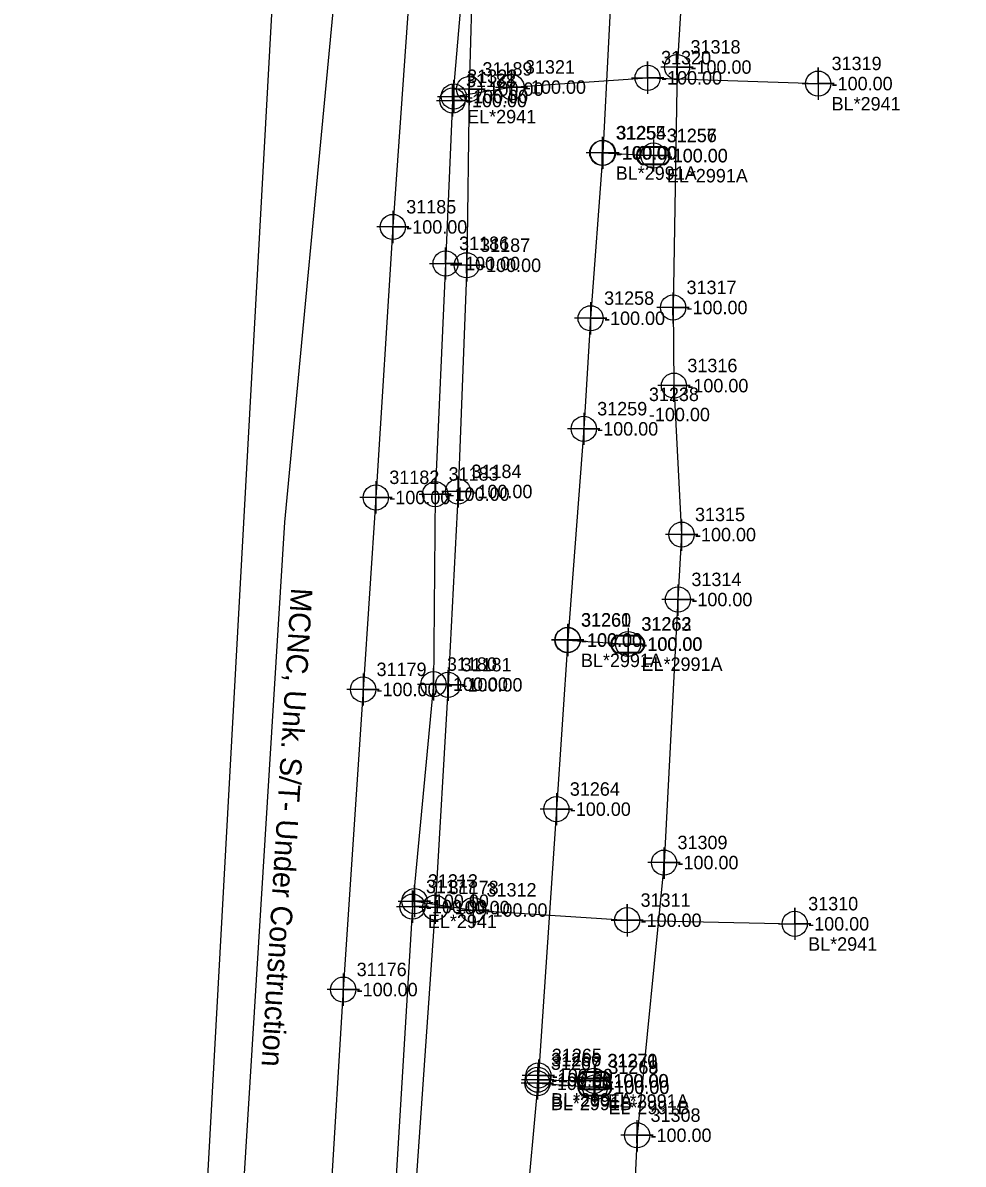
# Model space of a CAD drawing. Extents: x 2083698 to 2094313, y 743246 to 752873.
# Drawn here: x 2093555 to 2093729.9, y 744254.5 to 744466.8 of the extents above; entities that cross this region are included whole.
import ezdxf

# ---------------------------------------------------------------- set-up
doc = ezdxf.new("R2010")
doc.units = 0
for name, color, linetype in [('COGO Default Chain', 7, 'Continuous'), ('COGO Default Curve', 7, 'Continuous'), ('COGO Default Point Number', 7, 'Continuous'), ('Default Symbol Cogo Comment', 7, 'Continuous'), ('Exist Guardrail', 7, 'Continuous'), ('Exist Property Line', 7, 'Continuous'), ('Exist Property Monument Cogo Elevation', 7, 'Continuous'), ('Exist Property Monument Cogo Number', 7, 'Continuous'), ('Exist Right of Way Easement Line', 7, 'Continuous'), ('Exist Right of Way Line', 7, 'Continuous'), ('Exist Right of Way Line Leader', 7, 'Continuous'), ('Exist Right of Way Line Text', 7, 'Continuous'), ('Exist Right of Way Width CELL', 7, 'Continuous'), ('Exist Utilities Gas UG Line SUE LOS B', 7, 'Continuous'), ('Exist Utilities Other Pole CELL', 7, 'Continuous'), ('Exist Utilities Power UG Cable SUE LOS C', 7, 'Continuous'), ('Exist Utilities Telephone UG Conduit SUE LOS B', 7, 'Continuous'), ('Exist Utilities Telephone UG Conduit SUE LOS C Text', 7, 'Continuous'), ('Exist Utilities Telephone UG Conduit SUE LOS D', 7, 'Continuous'), ('Exist Utilities Water UG Line SUE LOS B', 7, 'Continuous'), ('Old_Level_20', 7, 'Continuous'), ('Scratch_Level_2', 7, 'Continuous')]:
    doc.layers.add(name, color=color, linetype=linetype)

msp = doc.modelspace()

# ---------------------------------------------------------------- linework, layer by layer
at = {"layer": 'COGO Default Curve'}
for points in [[(2093668.19, 744456.58), (2093674.19, 744456.58), (2093671.19, 744456.58), (2093671.19, 744459.58), (2093671.19, 744453.58)], [(2093642.88, 744454.85), (2093648.88, 744454.85), (2093645.88, 744454.85), (2093645.88, 744457.85), (2093645.88, 744451.85)], [(2093699.9, 744455.5), (2093705.9, 744455.5), (2093702.9, 744455.5), (2093702.9, 744458.5), (2093702.9, 744452.5)], [(2093631.92, 744452.35), (2093637.92, 744452.35), (2093634.92, 744452.35), (2093634.92, 744455.35), (2093634.92, 744449.35)], [(2093632.13, 744453.11), (2093638.13, 744453.11), (2093635.13, 744453.11), (2093635.13, 744456.11), (2093635.13, 744450.11)], [(2093630.63, 744422.04), (2093636.63, 744422.04), (2093633.63, 744422.04), (2093633.63, 744425.04), (2093633.63, 744419.04)], [(2093628.68, 744379.14), (2093634.68, 744379.14), (2093631.68, 744379.14), (2093631.68, 744382.14), (2093631.68, 744376.14)], [(2093628.37, 744343.78), (2093634.37, 744343.78), (2093631.37, 744343.78), (2093631.37, 744346.78), (2093631.37, 744340.78)], [(2093624.47, 744302.41), (2093630.47, 744302.41), (2093627.47, 744302.41), (2093627.47, 744305.41), (2093627.47, 744299.41)], [(2093624.83, 744303.43), (2093630.83, 744303.43), (2093627.83, 744303.43), (2093627.83, 744306.43), (2093627.83, 744300.43)], [(2093635.73, 744301.78), (2093641.73, 744301.78), (2093638.73, 744301.78), (2093638.73, 744304.78), (2093638.73, 744298.78)], [(2093664.38, 744299.88), (2093670.38, 744299.88), (2093667.38, 744299.88), (2093667.38, 744302.88), (2093667.38, 744296.88)], [(2093695.54, 744299.21), (2093701.54, 744299.21), (2093698.54, 744299.21), (2093698.54, 744302.21), (2093698.54, 744296.21)]]:
    msp.add_lwpolyline(points, dxfattribs=at)
for centre in [(2093671.19, 744456.58), (2093702.9, 744455.5), (2093635.13, 744453.11), (2093645.88, 744454.85), (2093634.92, 744452.35), (2093633.63, 744422.04), (2093631.68, 744379.14), (2093631.37, 744343.78), (2093627.47, 744302.41), (2093627.83, 744303.43), (2093638.73, 744301.78), (2093667.38, 744299.88), (2093698.54, 744299.21)]:
    msp.add_circle(centre, 2.34, dxfattribs=at)
at = {"layer": 'COGO Default Point Number'}
for points in [[(2093662.76, 744445.6), (2093662.76, 744439.6), (2093662.76, 744442.6), (2093665.76, 744442.6), (2093659.76, 744442.6)], [(2093662.88, 744445.62), (2093662.88, 744439.62), (2093662.88, 744442.62), (2093665.88, 744442.62), (2093659.88, 744442.62)], [(2093672.26, 744445.12), (2093672.26, 744439.12), (2093672.26, 744442.12), (2093675.26, 744442.12), (2093669.26, 744442.12)], [(2093623.81, 744431.84), (2093623.81, 744425.84), (2093623.81, 744428.84), (2093626.81, 744428.84), (2093620.81, 744428.84)], [(2093660.59, 744414.85), (2093660.59, 744408.85), (2093660.59, 744411.85), (2093663.59, 744411.85), (2093657.59, 744411.85)], [(2093659.31, 744394.28), (2093659.31, 744388.28), (2093659.31, 744391.28), (2093662.31, 744391.28), (2093656.31, 744391.28)], [(2093620.66, 744381.52), (2093620.66, 744375.52), (2093620.66, 744378.52), (2093623.66, 744378.52), (2093617.66, 744378.52)], [(2093656.29, 744354.97), (2093656.29, 744348.97), (2093656.29, 744351.97), (2093659.29, 744351.97), (2093653.29, 744351.97)], [(2093656.33, 744355.02), (2093656.33, 744349.02), (2093656.33, 744352.02), (2093659.33, 744352.02), (2093653.33, 744352.02)], [(2093667.56, 744354.26), (2093667.56, 744348.26), (2093667.56, 744351.26), (2093670.56, 744351.26), (2093664.56, 744351.26)], [(2093618.28, 744345.8), (2093618.28, 744339.8), (2093618.28, 744342.8), (2093621.28, 744342.8), (2093615.28, 744342.8)], [(2093654.22, 744323.54), (2093654.22, 744317.54), (2093654.22, 744320.54), (2093657.22, 744320.54), (2093651.22, 744320.54)], [(2093614.59, 744289.98), (2093614.59, 744283.98), (2093614.59, 744286.98), (2093617.59, 744286.98), (2093611.59, 744286.98)], [(2093650.75, 744273.22), (2093650.75, 744267.22), (2093650.75, 744270.22), (2093653.75, 744270.22), (2093647.75, 744270.22)], [(2093650.87, 744273.99), (2093650.87, 744267.99), (2093650.87, 744270.99), (2093653.87, 744270.99), (2093647.87, 744270.99)], [(2093661.27, 744273), (2093661.27, 744267), (2093661.27, 744270), (2093664.27, 744270), (2093658.27, 744270)], [(2093650.69, 744272.55), (2093650.69, 744266.55), (2093650.69, 744269.55), (2093653.69, 744269.55), (2093647.69, 744269.55)], [(2093661.39, 744271.8), (2093661.39, 744265.8), (2093661.39, 744268.8), (2093664.39, 744268.8), (2093658.39, 744268.8)]]:
    msp.add_lwpolyline(points, dxfattribs=at)
for centre in [(2093662.76, 744442.6), (2093662.88, 744442.62), (2093672.26, 744442.12), (2093623.81, 744428.84), (2093660.59, 744411.85), (2093659.31, 744391.28), (2093620.66, 744378.52), (2093656.29, 744351.97), (2093656.33, 744352.02), (2093667.56, 744351.26), (2093618.28, 744342.8), (2093654.22, 744320.54), (2093614.59, 744286.98), (2093650.75, 744270.22), (2093650.87, 744270.99), (2093650.69, 744269.55), (2093661.27, 744270), (2093661.39, 744268.8)]:
    msp.add_circle(centre, 2.34, dxfattribs=at)
at = {"layer": 'Exist Guardrail'}
for p, q in [((2093672.24, 744442.09), (2093672.24, 744442.09)), ((2093667.5, 744351.22), (2093667.5, 744351.22)), ((2093661.2, 744270.03), (2093661.2, 744270.03)), ((2093661.37, 744268.83), (2093661.37, 744268.83))]:
    msp.add_line(p, q, dxfattribs=at)
for points in [[(2093670.2, 744443.79), (2093674.27, 744443.79)], [(2093670.2, 744443.66), (2093674.27, 744443.66)], [(2093674.27, 744440.53), (2093670.17, 744440.53)], [(2093674.27, 744440.39), (2093670.17, 744440.39)], [(2093665.47, 744352.93), (2093669.54, 744352.93)], [(2093665.47, 744352.79), (2093669.54, 744352.79)], [(2093669.54, 744349.66), (2093665.44, 744349.66)], [(2093669.54, 744349.53), (2093665.44, 744349.53)], [(2093659.16, 744271.73), (2093663.23, 744271.73)], [(2093659.16, 744271.59), (2093663.23, 744271.59)], [(2093659.33, 744270.53), (2093663.4, 744270.53)], [(2093663.23, 744268.47), (2093659.13, 744268.47)], [(2093663.23, 744268.33), (2093659.13, 744268.33)], [(2093659.33, 744270.39), (2093663.4, 744270.39)], [(2093663.4, 744267.27), (2093659.3, 744267.27)], [(2093663.4, 744267.13), (2093659.3, 744267.13)]]:
    msp.add_lwpolyline(points, dxfattribs=at)
for centre, radius, start, end in [((2093670.93, 744442.09), 1.86, 113.178, 245.9794), ((2093670.94, 744442.09), 1.73, 115.3009, 243.7824), ((2093673.53, 744442.09), 1.86, 293.6483, 66.3084), ((2093673.54, 744442.09), 1.73, 295.1272, 64.8728), ((2093666.2, 744351.22), 1.86, 113.178, 245.9794), ((2093666.21, 744351.22), 1.73, 115.3009, 243.7824), ((2093668.8, 744351.23), 1.86, 293.6483, 66.3084), ((2093668.81, 744351.22), 1.73, 295.1272, 64.8728), ((2093659.89, 744270.02), 1.86, 113.178, 245.9794), ((2093659.9, 744270.02), 1.73, 115.3009, 243.7824), ((2093660.06, 744268.83), 1.86, 113.178, 245.9794), ((2093662.49, 744270.03), 1.86, 293.6483, 66.3084), ((2093662.5, 744270.03), 1.73, 295.1272, 64.8728), ((2093662.66, 744268.83), 1.86, 293.6483, 66.3084), ((2093660.07, 744268.82), 1.73, 115.3009, 243.7824), ((2093662.67, 744268.83), 1.73, 295.1272, 64.8728)]:
    msp.add_arc(centre, radius, start, end, dxfattribs=at)
at = {"layer": 'Exist Right of Way Line Text'}
for points in [[(2093676.63, 744461.4), (2093676.66, 744455.58), (2093676.64, 744458.58), (2093679.66, 744458.58), (2093673.66, 744458.58)], [(2093637.95, 744457.3), (2093637.98, 744451.48), (2093637.96, 744454.48), (2093640.98, 744454.48), (2093634.98, 744454.48)], [(2093637.51, 744424.51), (2093637.54, 744418.7), (2093637.52, 744421.7), (2093640.54, 744421.7), (2093634.54, 744421.7)], [(2093675.89, 744416.67), (2093675.92, 744410.85), (2093675.9, 744413.85), (2093678.92, 744413.85), (2093672.92, 744413.85)], [(2093676.04, 744402.14), (2093676.08, 744396.32), (2093676.06, 744399.32), (2093679.08, 744399.32), (2093673.08, 744399.32)], [(2093635.9, 744382.44), (2093635.93, 744376.63), (2093635.91, 744379.63), (2093638.93, 744379.63), (2093632.93, 744379.63)], [(2093677.47, 744374.43), (2093677.5, 744368.61), (2093677.48, 744371.61), (2093680.5, 744371.61), (2093674.5, 744371.61)], [(2093676.79, 744362.34), (2093676.83, 744356.53), (2093676.81, 744359.53), (2093679.83, 744359.53), (2093673.83, 744359.53)], [(2093634.04, 744346.48), (2093634.08, 744340.67), (2093634.06, 744343.67), (2093637.08, 744343.67), (2093631.08, 744343.67)], [(2093674.21, 744313.42), (2093674.24, 744307.6), (2093674.23, 744310.6), (2093677.24, 744310.6), (2093671.24, 744310.6)], [(2093631.65, 744305.05), (2093631.69, 744299.23), (2093631.67, 744302.23), (2093634.69, 744302.23), (2093628.69, 744302.23)], [(2093669.2, 744262.7), (2093669.23, 744256.88), (2093669.21, 744259.88), (2093672.23, 744259.88), (2093666.23, 744259.88)]]:
    msp.add_lwpolyline(points, dxfattribs=at)
for centre in [(2093676.66, 744458.58), (2093637.98, 744454.48), (2093637.54, 744421.7), (2093675.92, 744413.85), (2093676.08, 744399.32), (2093635.93, 744379.63), (2093677.5, 744371.61), (2093676.83, 744359.53), (2093634.08, 744343.67), (2093674.24, 744310.6), (2093631.69, 744302.23), (2093669.23, 744259.88)]:
    msp.add_circle(centre, 2.34, dxfattribs=at)
at = {"layer": 'Exist Utilities Gas UG Line SUE LOS B'}
for points in [[(2093649.01, 744627.2), (2093645.66, 744567.77), (2093642.52, 744528.27), (2093642.24, 744516.89), (2093637.28, 744479.9), (2093634.92, 744452.35), (2093633.63, 744422.04), (2093631.68, 744379.14), (2093631.37, 744343.78), (2093627.47, 744302.41), (2093623.5, 744236.91), (2093620.82, 744195.32), (2093619.32, 744172.12), (2093620.6, 744155.46), (2093620.78, 744130.87), (2093618.96, 744106.52), (2093615.37, 744051.66), (2093612.03, 744029.16), (2093609.2, 744006.18)], [(2093635.13, 744453.11), (2093645.88, 744454.85), (2093671.19, 744456.58), (2093702.9, 744455.5)], [(2093627.83, 744303.43), (2093638.73, 744301.78), (2093667.38, 744299.88), (2093698.54, 744299.21)]]:
    msp.add_lwpolyline(points, dxfattribs=at)
at = {"layer": 'Exist Utilities Power UG Cable SUE LOS C'}
msp.add_lwpolyline([(2093680.17, 745945.58), (2093662.25, 745598.14), (2093631.4, 745010.86), (2093607.2, 744576.6), (2093577.14, 744030.24)], dxfattribs=at)
at = {"layer": 'Exist Utilities Telephone UG Conduit SUE LOS B'}
for points in [[(2093665.58, 744791.48), (2093663.62, 744785.03), (2093655.86, 744746.35), (2093652.49, 744704.63), (2093650.94, 744666.92), (2093648.43, 744642.28), (2093647.15, 744611.51), (2093643.05, 744567.76), (2093639.61, 744516.21), (2093638.67, 744494.88), (2093638.66, 744478.86), (2093637.98, 744454.48), (2093637.54, 744421.7), (2093635.93, 744379.63), (2093634.08, 744343.67), (2093631.69, 744302.23), (2093627.12, 744236.45), (2093622.61, 744172.25), (2093619.48, 744130.86), (2093617.45, 744107.69), (2093613.66, 744052.32), (2093610.03, 744021.43)], [(2093678.3, 744484.87), (2093676.66, 744458.58), (2093675.92, 744413.85), (2093676.08, 744399.32), (2093677.5, 744371.61), (2093676.83, 744359.53), (2093674.24, 744310.6), (2093669.23, 744259.88), (2093668.18, 744237.72), (2093662.79, 744167.22), (2093661.98, 744146.24), (2093655.43, 744103.59), (2093655.38, 744103.61), (2093652.17, 744057.44), (2093650.32, 744030.5)]]:
    msp.add_lwpolyline(points, dxfattribs=at)
at = {"layer": 'Exist Utilities Telephone UG Conduit SUE LOS D'}
msp.add_lwpolyline([(2093729.86, 746559.98), (2093729.86, 746485.51), (2093728.61, 746416.16), (2093711.62, 746127.01), (2093702.37, 745955.82), (2093693.11, 745784.64), (2093668.68, 745395.41), (2093654.74, 745161.51), (2093649.12, 745054.6), (2093640.35, 744903.62), (2093631.77, 744751.08), (2093623.85, 744627.43), (2093615.93, 744503.79), (2093603.66, 744373.9), (2093590.72, 744165.44), (2093582.98, 744085.27), (2093575.24, 744005.11), (2093571.65, 743852.76), (2093573.5, 743810.29), (2093555.01, 743734.28)], dxfattribs=at)
at = {"layer": 'Exist Utilities Water UG Line SUE LOS B'}
for p, q in [((2093662.76, 744442.6), (2093672.26, 744442.12)), ((2093656.29, 744351.97), (2093667.56, 744351.26)), ((2093650.69, 744269.55), (2093661.39, 744268.8)), ((2093650.75, 744270.22), (2093661.27, 744270))]:
    msp.add_line(p, q, dxfattribs=at)
for points in [[(2093681.73, 744819.13), (2093679.73, 744768.31), (2093678.57, 744734.08), (2093677.18, 744704.6), (2093674.66, 744664.03), (2093671.89, 744609.83), (2093671.13, 744588.4), (2093669.42, 744553.23), (2093666.5, 744510.59), (2093664.96, 744483.87), (2093662.88, 744442.62), (2093660.59, 744411.85), (2093659.31, 744391.28), (2093656.33, 744352.02), (2093654.22, 744320.54), (2093650.87, 744270.99), (2093648.37, 744243.07), (2093645.56, 744207.94), (2093642.86, 744167.31), (2093640.59, 744131.23), (2093638.58, 744095.38), (2093636.4, 744069.17), (2093633.63, 744029.68)], [(2093647.89, 744799.14), (2093644.77, 744747.25), (2093642.06, 744706.41), (2093639.77, 744674.73), (2093636.34, 744621.17), (2093633.58, 744568.46), (2093630.03, 744519.59), (2093626.94, 744472.99), (2093623.81, 744428.84), (2093620.66, 744378.52), (2093618.28, 744342.8), (2093614.59, 744286.98), (2093612.19, 744247.09), (2093605.71, 744158.7), (2093602.98, 744111.35), (2093600.62, 744065.84), (2093598.52, 744012.09)]]:
    msp.add_lwpolyline(points, dxfattribs=at)

# ---------------------------------------------------------------- texts
at = {"layer": 'COGO Default Chain'}
for p in [(2093673.69, 744455.33), (2093648.38, 744453.6), (2093705.4, 744454.25), (2093637.42, 744451.1), (2093637.63, 744451.86), (2093636.13, 744420.79), (2093634.18, 744377.89), (2093633.87, 744342.53), (2093630.33, 744302.18), (2093629.97, 744301.16), (2093641.23, 744300.53), (2093669.88, 744298.63), (2093701.04, 744297.96)]:
    msp.add_text('-100.00', height=2.5, dxfattribs=at).set_placement(p)
at = {"layer": 'Default Symbol Cogo Comment'}
for p in [(2093674.74, 744440.84), (2093670, 744349.97), (2093663.7, 744268.78), (2093663.87, 744267.58)]:
    msp.add_text('-100.00', height=2.5, dxfattribs=at).set_placement(p)
at = {"layer": 'Exist Property Line'}
for p in [(2093665.26, 744441.35), (2093665.38, 744441.37), (2093674.76, 744440.87), (2093626.31, 744427.59), (2093663.09, 744410.6), (2093661.81, 744390.03), (2093623.16, 744377.27), (2093658.79, 744350.72), (2093658.83, 744350.77), (2093670.06, 744350.01), (2093620.78, 744341.55), (2093656.72, 744319.29), (2093617.09, 744285.73), (2093653.19, 744268.3), (2093653.25, 744268.97), (2093653.37, 744269.74), (2093663.77, 744268.75), (2093663.89, 744267.55)]:
    msp.add_text('-100.00', height=2.5, dxfattribs=at).set_placement(p)
at = {"layer": 'Exist Property Monument Cogo Elevation'}
msp.add_text('-100.00', height=2.5, dxfattribs=at).set_placement((2093671.43, 744392.7))
at = {"layer": 'Exist Property Monument Cogo Number'}
msp.add_text('31238', height=2.5, dxfattribs=at).set_placement((2093671.43, 744396.45))
at = {"layer": 'Exist Right of Way Easement Line'}
for s, p in [('BL*2941', (2093705.4, 744450.5)), ('EL*2941', (2093637.63, 744448.11)), ('EL*2941', (2093630.33, 744298.43)), ('BL*2941', (2093701.04, 744294.21))]:
    msp.add_text(s, height=2.5, dxfattribs=at).set_placement(p)
at = {"layer": 'Exist Right of Way Line'}
for s, p in [('31255', (2093665.26, 744445.1)), ('31254', (2093665.38, 744445.12)), ('31256', (2093674.76, 744444.62)), ('31185', (2093626.31, 744431.34)), ('31258', (2093663.09, 744414.35)), ('31259', (2093661.81, 744393.78)), ('31182', (2093623.16, 744381.02)), ('31261', (2093658.79, 744354.47)), ('31260', (2093658.83, 744354.52)), ('31262', (2093670.06, 744353.76)), ('31179', (2093620.78, 744345.3)), ('31264', (2093656.72, 744323.04)), ('31176', (2093617.09, 744289.48)), ('31266', (2093653.25, 744272.72)), ('31265', (2093653.37, 744273.49)), ('31271', (2093663.77, 744272.5)), ('31267', (2093653.19, 744272.05)), ('31268', (2093663.89, 744271.3))]:
    msp.add_text(s, height=2.5, dxfattribs=at).set_placement(p)
at = {"layer": 'Exist Right of Way Line Leader'}
for s, p in [('31318', (2093679.16, 744461.08)), ('31189', (2093640.48, 744456.98)), ('31187', (2093640.04, 744424.2)), ('31317', (2093678.42, 744416.35)), ('31316', (2093678.58, 744401.82)), ('31184', (2093638.43, 744382.13)), ('31315', (2093680, 744374.11)), ('31314', (2093679.33, 744362.03)), ('31181', (2093636.58, 744346.17)), ('31309', (2093676.74, 744313.1)), ('31178', (2093634.19, 744304.73)), ('31308', (2093671.73, 744262.38))]:
    msp.add_text(s, height=2.5, dxfattribs=at).set_placement(p)
at = {"layer": 'Exist Right of Way Width CELL'}
for s, p in [('BL*2991A', (2093665.26, 744437.6)), ('EL*2991A', (2093674.76, 744437.12)), ('BL*2991A', (2093658.79, 744346.97)), ('EL*2991A', (2093670.06, 744346.26)), ('BL*2991B', (2093653.19, 744264.55)), ('BL*2991A', (2093653.25, 744265.22)), ('EL*2991A', (2093663.77, 744265)), ('EL*2991B', (2093663.89, 744263.8))]:
    msp.add_text(s, height=2.5, dxfattribs=at).set_placement(p)
at = {"layer": 'Exist Utilities Other Pole CELL'}
for s, p in [('31257', (2093674.74, 744444.59)), ('31263', (2093670, 744353.72)), ('31270', (2093663.7, 744272.53)), ('31269', (2093663.87, 744271.33))]:
    msp.add_text(s, height=2.5, dxfattribs=at).set_placement(p)
at = {"layer": 'Exist Utilities Telephone UG Conduit SUE LOS C Text'}
msp.add_text('MCNC, Unk. S/T- Under Construction', height=4, rotation=266.4484, dxfattribs=at).set_placement((2093604.91, 744361.76))
at = {"layer": 'Old_Level_20'}
for s, p in [('31320', (2093673.69, 744459.08)), ('31321', (2093648.38, 744457.35)), ('31319', (2093705.4, 744458)), ('31188', (2093637.42, 744454.85)), ('31322', (2093637.63, 744455.61)), ('31186', (2093636.13, 744424.54)), ('31183', (2093634.18, 744381.64)), ('31180', (2093633.87, 744346.28)), ('31177', (2093629.97, 744304.91)), ('31313', (2093630.33, 744305.93)), ('31312', (2093641.23, 744304.28)), ('31311', (2093669.88, 744302.38)), ('31310', (2093701.04, 744301.71))]:
    msp.add_text(s, height=2.5, dxfattribs=at).set_placement(p)
at = {"layer": 'Scratch_Level_2'}
for p in [(2093679.16, 744457.33), (2093640.48, 744453.23), (2093640.04, 744420.45), (2093678.42, 744412.6), (2093678.58, 744398.07), (2093638.43, 744378.38), (2093680, 744370.36), (2093679.33, 744358.28), (2093636.58, 744342.42), (2093676.74, 744309.35), (2093634.19, 744300.98), (2093671.73, 744258.63)]:
    msp.add_text('-100.00', height=2.5, dxfattribs=at).set_placement(p)

doc.saveas('drawing.dxf')
